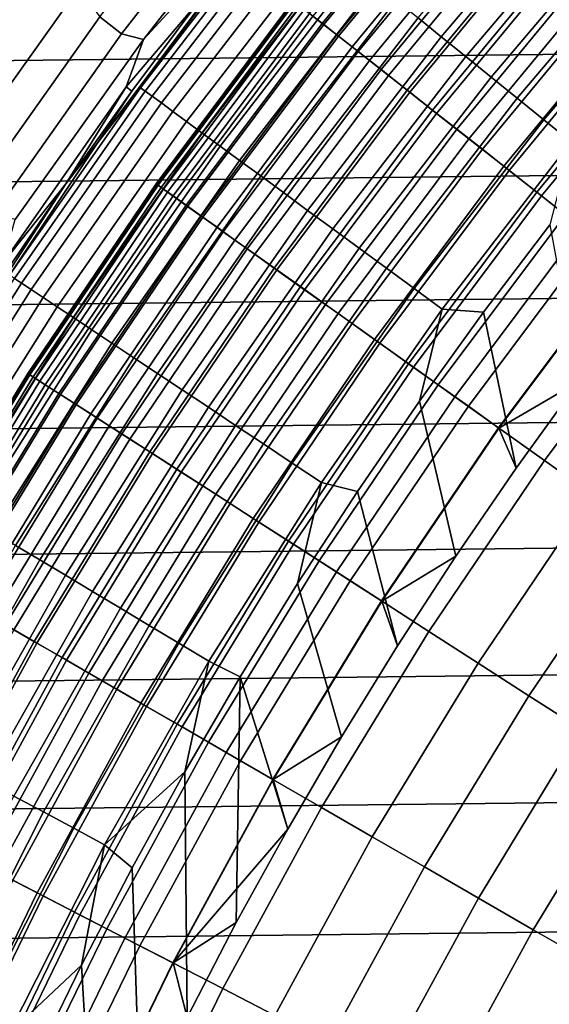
# Model space of a CAD drawing. Header units: metres. Extents: x -109 to 109, y -342 to 66.
# Tile 226 of 512: x -17.7 to -15.39, y 8.6 to 12.9. Entities that reach past the tile are written whole.
import ezdxf

# ---------------------------------------------------------------- set-up
doc = ezdxf.new("R2010")
doc.units = ezdxf.units.M
doc.layers.add('solid_K_24_62_16_000B91', color=7, linetype='CONTINUOUS')

msp = doc.modelspace()

# ---------------------------------------------------------------- linework, layer by layer
at = {"layer": 'solid_K_24_62_16_000B91'}
for points in [[(22.643448, 13.701851, 84.926178), (-22.950981, 13.182799, 84.926178), (-23.246618, 12.656891, 84.926178), (22.950975, 13.182808, 84.926178)], [(-17.411068, 13.692231, 37.599998), (-17.722563, 13.034983, 37.75), (-18.042839, 12.848287, 37.599998)], [(-17.411068, 13.692231, 37.599998), (-18.042839, 12.848287, 37.599998), (-17.732145, 13.27379, 34.900002), (-17.411108, 13.69218, 34.900002)], [(-17.257168, 12.836498, -27.483545), (-17.35154, 12.911355, -26.999956), (-16.754707, 13.676945, -26.999956), (-16.664051, 13.597609, -27.483545)], [(-16.436117, 12.925505, -63.845238), (-15.80248, 13.692926, -63.845238), (-15.74932, 13.646864, -64.122269), (-16.380825, 12.882024, -64.122269)], [(-16.374493, 12.877044, -32.196003), (-15.743232, 13.641588, -32.196003), (-15.788722, 13.681005, -32.350132), (-16.421806, 12.914252, -32.350132)], [(-16.380825, 12.882024, -64.122269), (-15.74932, 13.646864, -64.122269), (-15.681345, 13.587963, -64.393578), (-16.310125, 12.826424, -64.393578)], [(-16.317326, 12.832087, -32.047379), (-15.688269, 13.593962, -32.047379), (-15.743232, 13.641588, -32.196003), (-16.374493, 12.877044, -32.196003)], [(-15.962603, 12.905619, -30.687834), (-15.340142, 13.639638, -30.687834), (-15.24253, 13.552846, -30.768835), (-15.861029, 12.823498, -30.768835)], [(-16.567051, 13.572231, -27.97349), (-17.161621, 12.812159, -27.97349), (-17.257168, 12.836498, -27.483545), (-16.664051, 13.597609, -27.483545)], [(-16.250696, 12.779689, -31.905273), (-15.624208, 13.538453, -31.905273), (-15.688269, 13.593962, -32.047379), (-16.317326, 12.832087, -32.047379)], [(-16.310125, 12.826424, -64.393578), (-15.681345, 13.587963, -64.393578), (-15.598902, 13.516525, -64.657761), (-16.224377, 12.75899, -64.657761)], [(-16.667139, 13.350836, -28.468019), (-17.161621, 12.812159, -27.97349), (-16.567051, 13.572231, -27.97349)], [(-15.861029, 12.823498, -30.768835), (-15.24253, 13.552846, -30.768835), (-15.140109, 13.461778, -30.8384), (-15.754452, 12.737331, -30.8384)], [(-16.175062, 12.72021, -31.770662), (-15.55149, 13.475443, -31.770662), (-15.624208, 13.538453, -31.905273), (-16.250696, 12.779689, -31.905273)], [(-16.224377, 12.75899, -64.657761), (-15.598902, 13.516525, -64.657761), (-15.502412, 13.432917, -64.913483), (-16.124016, 12.680067, -64.913483)], [(-16.09094, 12.654056, -31.644464), (-15.470611, 13.40536, -31.644464), (-15.55149, 13.475443, -31.770662), (-16.175062, 12.72021, -31.770662)], [(-15.754452, 12.737331, -30.8384), (-15.140109, 13.461778, -30.8384), (-15.033626, 13.3671, -30.896017), (-15.643649, 12.647748, -30.896017)], [(-16.124016, 12.680067, -64.913483), (-15.502412, 13.432917, -64.913483), (-15.392366, 13.337562, -65.159439), (-16.00956, 12.590056, -65.159439)], [(-17.174181, 12.601232, -29.41346), (-16.753042, 13.174736, -29.262819), (-16.564657, 13.392374, -29.41346)], [(-17.174181, 12.601232, -29.41346), (-16.564657, 13.392374, -29.41346), (-16.545429, 13.376829, -29.565153), (-17.154245, 12.586605, -29.565153)], [(-17.154245, 12.586605, -29.565153), (-16.545429, 13.376829, -29.565153), (-16.516209, 13.353205, -29.714186), (-17.123951, 12.564376, -29.714186)], [(-15.998906, 12.581679, -31.527544), (-15.382125, 13.328687, -31.527544), (-15.470611, 13.40536, -31.644464), (-16.09094, 12.654056, -31.644464)], [(-17.161621, 12.812159, -27.97349), (-16.667139, 13.350836, -28.468019), (-16.915222, 12.983434, -28.956398), (-17.237789, 12.605433, -28.468019)], [(-17.123951, 12.564376, -29.714186), (-16.516209, 13.353205, -29.714186), (-16.477207, 13.321672, -29.859468), (-17.083515, 12.534707, -29.859468)], [(-16.00956, 12.590056, -65.159439), (-15.392366, 13.337562, -65.159439), (-15.269329, 13.230948, -65.394363), (-15.881588, 12.489419, -65.394363)], [(-15.89959, 12.503576, -31.420704), (-15.286637, 13.245947, -31.420704), (-15.382125, 13.328687, -31.527544), (-15.998906, 12.581679, -31.527544)], [(-15.643649, 12.647748, -30.896017), (-15.033626, 13.3671, -30.896017), (-14.923859, 13.2695, -30.941269), (-15.529427, 12.5554, -30.941269)], [(-17.083515, 12.534707, -29.859468), (-16.477207, 13.321672, -29.859468), (-16.428711, 13.282464, -29.999943), (-17.033234, 12.497814, -29.999943)], [(-17.033234, 12.497814, -29.999943), (-16.428711, 13.282464, -29.999943), (-16.371073, 13.235863, -30.134586), (-16.973475, 12.453966, -30.134586)], [(-15.793673, 12.420281, -31.324673), (-15.184802, 13.157706, -31.324673), (-15.286637, 13.245947, -31.420704), (-15.89959, 12.503576, -31.420704)], [(-15.529427, 12.5554, -30.941269), (-14.923859, 13.2695, -30.941269), (-14.811605, 13.169691, -30.973827), (-15.41262, 12.460962, -30.973827)], [(-16.973475, 12.453966, -30.134586), (-16.371073, 13.235863, -30.134586), (-16.304712, 13.182211, -30.262415), (-16.904671, 12.403483, -30.262415)], [(-15.881588, 12.489419, -65.394363), (-15.269329, 13.230948, -65.394363), (-15.133926, 13.113622, -65.617065), (-15.740756, 12.378668, -65.617065)], [(22.950975, 13.182808, 84.926178), (-23.246618, 12.656891, 84.926178), (-23.530222, 12.124351, 84.926178), (23.246613, 12.6569, 84.926178)], [(-17.740419, 13.016698, 34.440392), (-17.920671, 12.761251, 34.5), (-17.722563, 13.034983, 37.75), (-17.611908, 13.184109, 34.5)], [(-17.212774, 12.586291, -28.956398), (-16.915222, 12.983434, -28.956398), (-16.753042, 13.174736, -29.262819), (-17.360952, 12.362663, -29.262819)], [(-17.174181, 12.601232, -29.41346), (-17.360952, 12.362663, -29.262819), (-16.753042, 13.174736, -29.262819)], [(-16.904671, 12.403483, -30.262415), (-16.304712, 13.182211, -30.262415), (-16.230114, 13.121899, -30.382496), (-16.827328, 12.346734, -30.382496)], [(-15.681876, 12.332364, -31.240108), (-15.077317, 13.064569, -31.240108), (-15.184802, 13.157706, -31.324673), (-15.793673, 12.420281, -31.324673)], [(-15.41262, 12.460962, -30.973827), (-14.811605, 13.169691, -30.973827), (-14.697687, 13.0684, -30.993452), (-15.294078, 12.365123, -30.993452)], [(-16.827328, 12.346734, -30.382496), (-16.230114, 13.121899, -30.382496), (-16.14782, 13.055366, -30.493958), (-16.742006, 12.284131, -30.493958)], [(-15.740756, 12.378668, -65.617065), (-15.133926, 13.113622, -65.617065), (-14.986851, 12.98618, -65.826408), (-15.587784, 12.258368, -65.826408)], [(-17.44388, 13.037115, -26.524464), (-18.014168, 12.237038, -26.524464), (-18.264633, 12.182765, -26.058783), (-17.71026, 12.975485, -26.058783)], [(-17.91342, 12.119754, -26.999956), (-18.014168, 12.237038, -26.524464), (-17.44388, 13.037115, -26.524464), (-17.35154, 12.911355, -26.999956)], [(-16.742006, 12.284131, -30.493958), (-16.14782, 13.055366, -30.493958), (-16.058434, 12.983097, -30.595985), (-16.64933, 12.216132, -30.595985)], [(-15.564969, 12.240427, -31.167591), (-14.964916, 12.967174, -31.167591), (-15.077317, 13.064569, -31.240108), (-15.681876, 12.332364, -31.240108)], [(-17.237789, 12.605433, -28.468019), (-16.915222, 12.983434, -28.956398), (-17.212774, 12.586291, -28.956398)], [(-17.106096, 12.181194, -33), (-16.507116, 12.981338, -33), (-16.507114, 12.981339, -63), (-17.106094, 12.181195, -63)], [(-17.100531, 12.177233, -32.834843), (-16.501745, 12.977116, -32.834843), (-16.507116, 12.981338, -33), (-17.106096, 12.181194, -33)], [(-16.49942, 12.975288, -63.279659), (-17.098122, 12.175517, -63.279659), (-17.106094, 12.181195, -63), (-16.507114, 12.981339, -63)], [(-16.64933, 12.216132, -30.595985), (-16.058434, 12.983097, -30.595985), (-15.962603, 12.905619, -30.687834), (-16.549974, 12.143231, -30.687834)], [(-15.587784, 12.258368, -65.826408), (-14.986851, 12.98618, -65.826408), (-14.828854, 12.849275, -66.021317), (-15.42345, 12.129135, -66.021317)], [(-17.083853, 12.165357, -32.670647), (-16.485653, 12.96446, -32.670647), (-16.501745, 12.977116, -32.834843), (-17.100531, 12.177233, -32.834843)], [(-17.098122, 12.175517, -63.279659), (-16.49942, 12.975288, -63.279659), (-16.475716, 12.956646, -63.563889), (-17.073557, 12.158025, -63.563889)], [(-17.056177, 12.145649, -32.508709), (-16.458944, 12.943458, -32.508709), (-16.485653, 12.96446, -32.670647), (-17.083853, 12.165357, -32.670647)], [(-17.073557, 12.158025, -63.563889), (-16.475716, 12.956646, -63.563889), (-16.436117, 12.925505, -63.845238), (-17.03252, 12.128802, -63.845238)], [(-17.017693, 12.118243, -32.350132), (-16.421806, 12.914252, -32.350132), (-16.458944, 12.943458, -32.508709), (-17.056177, 12.145649, -32.508709)], [(-15.443749, 12.145099, -31.107615), (-14.84837, 12.866186, -31.107615), (-14.964916, 12.967174, -31.167591), (-15.564969, 12.240427, -31.167591)], [(-17.815552, 12.04955, -27.483545), (-17.91342, 12.119754, -26.999956), (-17.35154, 12.911355, -26.999956), (-17.257168, 12.836498, -27.483545)], [(-17.03252, 12.128802, -63.845238), (-16.436117, 12.925505, -63.845238), (-16.380825, 12.882024, -64.122269), (-16.975224, 12.088001, -64.122269)], [(-16.96866, 12.083328, -32.196003), (-16.374493, 12.877044, -32.196003), (-16.421806, 12.914252, -32.350132), (-17.017693, 12.118243, -32.350132)], [(-16.549974, 12.143231, -30.687834), (-15.962603, 12.905619, -30.687834), (-15.861029, 12.823498, -30.768835), (-16.444662, 12.065961, -30.768835)], [(-16.975224, 12.088001, -64.122269), (-16.380825, 12.882024, -64.122269), (-16.310125, 12.826424, -64.393578), (-16.901957, 12.035829, -64.393578)], [(-16.909418, 12.041142, -32.047379), (-16.317326, 12.832087, -32.047379), (-16.374493, 12.877044, -32.196003), (-16.96866, 12.083328, -32.196003)], [(-15.319048, 12.047032, -31.060593), (-14.728476, 12.762297, -31.060593), (-14.84837, 12.866186, -31.107615), (-15.443749, 12.145099, -31.107615)], [(-17.161621, 12.812159, -27.97349), (-17.721348, 12.026074, -27.97349), (-17.815552, 12.04955, -27.483545), (-17.257168, 12.836498, -27.483545)], [(-17.775129, 11.83567, -28.468019), (-17.721348, 12.026074, -27.97349), (-17.161621, 12.812159, -27.97349), (-17.237789, 12.605433, -28.468019)], [(-16.840372, 11.991975, -31.905273), (-16.250696, 12.779689, -31.905273), (-16.317326, 12.832087, -32.047379), (-16.909418, 12.041142, -32.047379)], [(-16.901957, 12.035829, -64.393578), (-16.310125, 12.826424, -64.393578), (-16.224377, 12.75899, -64.657761), (-16.813097, 11.972552, -64.657761)], [(-16.444662, 12.065961, -30.768835), (-15.861029, 12.823498, -30.768835), (-15.754452, 12.737331, -30.8384), (-16.334164, 11.984884, -30.8384)], [(-15.42345, 12.129135, -66.021317), (-14.828854, 12.849275, -66.021317), (-14.66074, 12.703604, -66.200798), (-15.248596, 11.991629, -66.200798)], [(-16.761993, 11.936162, -31.770662), (-16.175062, 12.72021, -31.770662), (-16.250696, 12.779689, -31.905273), (-16.840372, 11.991975, -31.905273)], [(-16.813097, 11.972552, -64.657761), (-16.224377, 12.75899, -64.657761), (-16.124016, 12.680067, -64.913483), (-16.709095, 11.898493, -64.913483)], [(-16.334164, 11.984884, -30.8384), (-15.754452, 12.737331, -30.8384), (-15.643649, 12.647748, -30.896017), (-16.219284, 11.900593, -30.896017)], [(-16.67482, 11.874084, -31.644464), (-16.09094, 12.654056, -31.644464), (-16.175062, 12.72021, -31.770662), (-16.761993, 11.936162, -31.770662)], [(-16.709095, 11.898493, -64.913483), (-16.124016, 12.680067, -64.913483), (-16.00956, 12.590056, -65.159439), (-16.590485, 11.814031, -65.159439)], [(23.246613, 12.6569, 84.926178), (-23.530222, 12.124351, 84.926178), (-23.801601, 11.585552, 84.926178), (23.530216, 12.12436, 84.926178)], [(-16.579445, 11.80617, -31.527544), (-15.998906, 12.581679, -31.527544), (-16.09094, 12.654056, -31.644464), (-16.67482, 11.874084, -31.644464)], [(-16.219284, 11.900593, -30.896017), (-15.643649, 12.647748, -30.896017), (-15.529427, 12.5554, -30.941269), (-16.100859, 11.813702, -30.941269)], [(-17.237789, 12.605433, -28.468019), (-17.501003, 12.182331, -28.956398), (-17.775129, 11.83567, -28.468019)], [(-17.745953, 11.782389, -29.41346), (-17.360952, 12.362663, -29.262819), (-17.174181, 12.601232, -29.41346)], [(-17.745953, 11.782389, -29.41346), (-17.174181, 12.601232, -29.41346), (-17.154245, 12.586605, -29.565153), (-17.725355, 11.768712, -29.565153)], [(-17.237789, 12.605433, -28.468019), (-17.212774, 12.586291, -28.956398), (-17.501003, 12.182331, -28.956398)], [(-17.725355, 11.768712, -29.565153), (-17.154245, 12.586605, -29.565153), (-17.123951, 12.564376, -29.714186), (-17.69405, 11.747928, -29.714186)], [(-17.69405, 11.747928, -29.714186), (-17.123951, 12.564376, -29.714186), (-17.083515, 12.534707, -29.859468), (-17.652267, 11.720186, -29.859468)], [(-17.501003, 12.182331, -28.956398), (-17.212774, 12.586291, -28.956398), (-17.360952, 12.362663, -29.262819)], [(-16.590485, 11.814031, -65.159439), (-16.00956, 12.590056, -65.159439), (-15.881588, 12.489419, -65.394363), (-16.45787, 11.719596, -65.394363)], [(-16.476526, 11.732881, -31.420704), (-15.89959, 12.503576, -31.420704), (-15.998906, 12.581679, -31.527544), (-16.579445, 11.80617, -31.527544)], [(-16.100859, 11.813702, -30.941269), (-15.529427, 12.5554, -30.941269), (-15.41262, 12.460962, -30.973827), (-15.979753, 11.724842, -30.973827)], [(-17.652267, 11.720186, -29.859468), (-17.083515, 12.534707, -29.859468), (-17.033234, 12.497814, -29.999943), (-17.600313, 11.685691, -29.999943)], [(-17.600313, 11.685691, -29.999943), (-17.033234, 12.497814, -29.999943), (-16.973475, 12.453966, -30.134586), (-17.538565, 11.644693, -30.134586)], [(-16.366764, 11.65472, -31.324673), (-15.793673, 12.420281, -31.324673), (-15.89959, 12.503576, -31.420704), (-16.476526, 11.732881, -31.420704)], [(-16.45787, 11.719596, -65.394363), (-15.881588, 12.489419, -65.394363), (-15.740756, 12.378668, -65.617065), (-16.311928, 11.615671, -65.617065)], [(-17.538565, 11.644693, -30.134586), (-16.973475, 12.453966, -30.134586), (-16.904671, 12.403483, -30.262415), (-17.46747, 11.59749, -30.262415)], [(-15.979753, 11.724842, -30.973827), (-15.41262, 12.460962, -30.973827), (-15.294078, 12.365123, -30.993452), (-15.85685, 11.634665, -30.993452)], [(-17.46747, 11.59749, -30.262415), (-16.904671, 12.403483, -30.262415), (-16.827328, 12.346734, -30.382496), (-17.387552, 11.544429, -30.382496)], [(-16.250912, 11.572222, -31.240108), (-15.681876, 12.332364, -31.240108), (-15.793673, 12.420281, -31.324673), (-16.366764, 11.65472, -31.324673)], [(-16.311928, 11.615671, -65.617065), (-15.740756, 12.378668, -65.617065), (-15.587784, 12.258368, -65.826408), (-16.153404, 11.502788, -65.826408)], [(-17.745953, 11.782389, -29.41346), (-17.929531, 11.522587, -29.262819), (-17.501003, 12.182331, -28.956398), (-17.360952, 12.362663, -29.262819)], [(-17.387552, 11.544429, -30.382496), (-16.827328, 12.346734, -30.382496), (-16.742006, 12.284131, -30.493958), (-17.299391, 11.485894, -30.493958)], [(-15.85685, 11.634665, -30.993452), (-15.294078, 12.365123, -30.993452), (-15.38642, 12.002191, -31), (-15.676219, 11.621132, -31)], [(-16.129763, 11.485951, -31.167591), (-15.564969, 12.240427, -31.167591), (-15.681876, 12.332364, -31.240108), (-16.250912, 11.572222, -31.240108)], [(-17.299391, 11.485894, -30.493958), (-16.742006, 12.284131, -30.493958), (-16.64933, 12.216132, -30.595985), (-17.203629, 11.422313, -30.595985)], [(-16.153404, 11.502788, -65.826408), (-15.587784, 12.258368, -65.826408), (-15.42345, 12.129135, -66.021317), (-15.983109, 11.38152, -66.021317)], [(-17.203629, 11.422313, -30.595985), (-16.64933, 12.216132, -30.595985), (-16.549974, 12.143231, -30.687834), (-17.100964, 11.35415, -30.687834)], [(-16.004145, 11.3965, -31.107615), (-15.443749, 12.145099, -31.107615), (-15.564969, 12.240427, -31.167591), (-16.129763, 11.485951, -31.167591)], [(-17.779755, 11.771773, -28.956398), (-17.501003, 12.182331, -28.956398), (-17.929531, 11.522587, -29.262819)], [(-17.775129, 11.83567, -28.468019), (-17.501003, 12.182331, -28.956398), (-17.779755, 11.771773, -28.956398)], [(-17.666325, 11.353456, -33), (-17.106096, 12.181194, -33), (-17.106094, 12.181195, -63), (-17.666325, 11.353457, -63)], [(-17.098122, 12.175517, -63.279659), (-17.658091, 11.348166, -63.279659), (-17.666325, 11.353457, -63), (-17.106094, 12.181195, -63)], [(-17.660578, 11.349764, -32.834843), (-17.100531, 12.177233, -32.834843), (-17.106096, 12.181194, -33), (-17.666325, 11.353456, -33)], [(-17.643354, 11.338696, -32.670647), (-17.083853, 12.165357, -32.670647), (-17.100531, 12.177233, -32.834843), (-17.660578, 11.349764, -32.834843)], [(-17.658091, 11.348166, -63.279659), (-17.098122, 12.175517, -63.279659), (-17.073557, 12.158025, -63.563889), (-17.632719, 11.331861, -63.563889)], [(-17.614771, 11.320327, -32.508709), (-17.056177, 12.145649, -32.508709), (-17.083853, 12.165357, -32.670647), (-17.643354, 11.338696, -32.670647)], [(23.530216, 12.12436, 84.926178), (-23.801601, 11.585552, 84.926178), (-24.060682, 11.040631, 84.926178), (23.801596, 11.585562, 84.926178)], [(-17.632719, 11.331861, -63.563889), (-17.073557, 12.158025, -63.563889), (-17.03252, 12.128802, -63.845238), (-17.59034, 11.304625, -63.845238)], [(-17.575026, 11.294784, -32.350132), (-17.017693, 12.118243, -32.350132), (-17.056177, 12.145649, -32.508709), (-17.614771, 11.320327, -32.508709)], [(-17.59034, 11.304625, -63.845238), (-17.03252, 12.128802, -63.845238), (-16.975224, 12.088001, -64.122269), (-17.531166, 11.266596, -64.122269)], [(-17.100964, 11.35415, -30.687834), (-16.549974, 12.143231, -30.687834), (-16.444662, 12.065961, -30.768835), (-16.992147, 11.2819, -30.768835)], [(-15.874917, 11.304478, -31.060593), (-15.319048, 12.047032, -31.060593), (-15.443749, 12.145099, -31.107615), (-16.004145, 11.3965, -31.107615)], [(-15.983109, 11.38152, -66.021317), (-15.42345, 12.129135, -66.021317), (-15.248596, 11.991629, -66.200798), (-15.801909, 11.252489, -66.200798)], [(-17.524389, 11.26224, -32.196003), (-16.96866, 12.083328, -32.196003), (-17.017693, 12.118243, -32.350132), (-17.575026, 11.294784, -32.350132)], [(-17.531166, 11.266596, -64.122269), (-16.975224, 12.088001, -64.122269), (-16.901957, 12.035829, -64.393578), (-17.4555, 11.217969, -64.393578)], [(-17.463207, 11.222921, -32.047379), (-16.909418, 12.041142, -32.047379), (-16.96866, 12.083328, -32.196003), (-17.524389, 11.26224, -32.196003)], [(-17.391899, 11.177094, -31.905273), (-16.840372, 11.991975, -31.905273), (-16.909418, 12.041142, -32.047379), (-17.463207, 11.222921, -32.047379)], [(-17.4555, 11.217969, -64.393578), (-16.901957, 12.035829, -64.393578), (-16.813097, 11.972552, -64.657761), (-17.363729, 11.158992, -64.657761)], [(-16.992147, 11.2819, -30.768835), (-16.444662, 12.065961, -30.768835), (-16.334164, 11.984884, -30.8384), (-16.87797, 11.206093, -30.8384)], [(-15.742967, 11.210516, -31.026844), (-15.191717, 11.946898, -31.026844), (-15.319048, 12.047032, -31.060593), (-15.874917, 11.304478, -31.060593)], [(-17.310953, 11.125074, -31.770662), (-16.761993, 11.936162, -31.770662), (-16.840372, 11.991975, -31.905273), (-17.391899, 11.177094, -31.905273)], [(-15.260933, 11.3183, -31), (-15.53412, 10.940341, -31), (-15.676219, 11.621132, -31), (-15.38642, 12.002191, -31)], [(-17.363729, 11.158992, -64.657761), (-16.813097, 11.972552, -64.657761), (-16.709095, 11.898493, -64.913483), (-17.256323, 11.089965, -64.913483)], [(-16.87797, 11.206093, -30.8384), (-16.334164, 11.984884, -30.8384), (-16.219284, 11.900593, -30.896017), (-16.759264, 11.127278, -30.896017)], [(-15.801909, 11.252489, -66.200798), (-15.248596, 11.991629, -66.200798), (-15.064114, 11.84655, -66.36393), (-15.610733, 11.116353, -66.36393)], [(-17.220924, 11.067216, -31.644464), (-16.67482, 11.874084, -31.644464), (-16.761993, 11.936162, -31.770662), (-17.310953, 11.125074, -31.770662)], [(-15.191717, 11.946898, -31.026844), (-15.742967, 11.210516, -31.026844), (-15.609196, 11.115257, -31.006601), (-15.062631, 11.845384, -31.006601)], [(-17.256323, 11.089965, -64.913483), (-16.709095, 11.898493, -64.913483), (-16.590485, 11.814031, -65.159439), (-17.133827, 11.011242, -65.159439)], [(-17.122427, 11.003916, -31.527544), (-16.579445, 11.80617, -31.527544), (-16.67482, 11.874084, -31.644464), (-17.220924, 11.067216, -31.644464)], [(-16.759264, 11.127278, -30.896017), (-16.219284, 11.900593, -30.896017), (-16.100859, 11.813702, -30.941269), (-16.636896, 11.046033, -30.941269)], [(-15.610733, 11.116353, -66.36393), (-15.064114, 11.84655, -66.36393), (-14.870945, 11.69464, -66.509895), (-15.410555, 10.973806, -66.509895)], [(-15.062631, 11.845384, -31.006601), (-15.609196, 11.115257, -31.006601), (-15.260933, 11.3183, -31), (-14.978582, 11.689397, -31)], [(-17.133827, 11.011242, -65.159439), (-16.590485, 11.814031, -65.159439), (-16.45787, 11.719596, -65.394363), (-16.99687, 10.923224, -65.394363)], [(-17.016136, 10.935607, -31.420704), (-16.476526, 11.732881, -31.420704), (-16.579445, 11.80617, -31.527544), (-17.122427, 11.003916, -31.527544)], [(-16.636896, 11.046033, -30.941269), (-16.100859, 11.813702, -30.941269), (-15.979753, 11.724842, -30.973827), (-16.511759, 10.962948, -30.973827)], [(-18.257498, 10.92495, -29.565153), (-17.725355, 11.768712, -29.565153), (-17.69405, 11.747928, -29.714186), (-18.225254, 10.905655, -29.714186)], [(-18.225254, 10.905655, -29.714186), (-17.69405, 11.747928, -29.714186), (-17.652267, 11.720186, -29.859468), (-18.182219, 10.879903, -29.859468)], [(-18.182219, 10.879903, -29.859468), (-17.652267, 11.720186, -29.859468), (-17.600313, 11.685691, -29.999943), (-18.128702, 10.847881, -29.999943)], [(-16.902781, 10.862757, -31.324673), (-16.366764, 11.65472, -31.324673), (-16.476526, 11.732881, -31.420704), (-17.016136, 10.935607, -31.420704)], [(-16.99687, 10.923224, -65.394363), (-16.45787, 11.719596, -65.394363), (-16.311928, 11.615671, -65.617065), (-16.846148, 10.826362, -65.617065)], [(-16.511759, 10.962948, -30.973827), (-15.979753, 11.724842, -30.973827), (-15.85685, 11.634665, -30.993452), (-16.384764, 10.878631, -30.993452)], [(-15.410555, 10.973806, -66.509895), (-14.870945, 11.69464, -66.509895), (-14.670076, 11.536675, -66.637932), (-15.202397, 10.825579, -66.637932)], [(-18.128702, 10.847881, -29.999943), (-17.600313, 11.685691, -29.999943), (-17.538565, 11.644693, -30.134586), (-18.0651, 10.809822, -30.134586)], [(-16.783134, 10.785865, -31.240108), (-16.250912, 11.572222, -31.240108), (-16.366764, 11.65472, -31.324673), (-16.902781, 10.862757, -31.324673)], [(-18.0651, 10.809822, -30.134586), (-17.538565, 11.644693, -30.134586), (-17.46747, 11.59749, -30.262415), (-17.991873, 10.766004, -30.262415)], [(-16.846148, 10.826362, -65.617065), (-16.311928, 11.615671, -65.617065), (-16.153404, 11.502788, -65.826408), (-16.682432, 10.721148, -65.826408)], [(-16.384764, 10.878631, -30.993452), (-15.85685, 11.634665, -30.993452), (-15.956641, 11.232993, -31), (-16.227388, 10.83819, -31)], [(-15.85685, 11.634665, -30.993452), (-15.676219, 11.621132, -31), (-15.956641, 11.232993, -31)], [(-15.53412, 10.940341, -31), (-15.797908, 10.555856, -31), (-15.956641, 11.232993, -31), (-15.676219, 11.621132, -31)], [(23.801596, 11.585562, 84.926178), (-24.060682, 11.040631, 84.926178), (-24.307245, 10.490058, 84.926178), (24.060677, 11.040641, 84.926178)], [(-17.991873, 10.766004, -30.262415), (-17.46747, 11.59749, -30.262415), (-17.387552, 11.544429, -30.382496), (-17.909555, 10.716746, -30.382496)], [(-16.658016, 10.705457, -31.167591), (-16.129763, 11.485951, -31.167591), (-16.250912, 11.572222, -31.240108), (-16.783134, 10.785865, -31.240108)], [(-17.909555, 10.716746, -30.382496), (-17.387552, 11.544429, -30.382496), (-17.299391, 11.485894, -30.493958), (-17.818747, 10.662408, -30.493958)], [(-17.818747, 10.662408, -30.493958), (-17.299391, 11.485894, -30.493958), (-17.203629, 11.422313, -30.595985), (-17.72011, 10.603386, -30.595985)], [(-16.682432, 10.721148, -65.826408), (-16.153404, 11.502788, -65.826408), (-15.983109, 11.38152, -66.021317), (-16.506559, 10.608122, -66.021317)], [(-16.528284, 10.622083, -31.107615), (-16.004145, 11.3965, -31.107615), (-16.129763, 11.485951, -31.167591), (-16.658016, 10.705457, -31.167591)], [(-17.72011, 10.603386, -30.595985), (-17.203629, 11.422313, -30.595985), (-17.100964, 11.35415, -30.687834), (-17.614363, 10.54011, -30.687834)], [(-16.394825, 10.536314, -31.060593), (-15.874917, 11.304478, -31.060593), (-16.004145, 11.3965, -31.107615), (-16.528284, 10.622083, -31.107615)], [(-18.186535, 10.499999, -33), (-17.666325, 11.353456, -33), (-17.666325, 11.353457, -63), (-18.186533, 10.5, -63)], [(-18.180618, 10.496585, -32.834843), (-17.660578, 11.349764, -32.834843), (-17.666325, 11.353456, -33), (-18.186535, 10.499999, -33)], [(-17.658091, 11.348166, -63.279659), (-18.178057, 10.495106, -63.279659), (-18.186533, 10.5, -63), (-17.666325, 11.353457, -63)], [(-18.162888, 10.486348, -32.670647), (-17.643354, 11.338696, -32.670647), (-17.660578, 11.349764, -32.834843), (-18.180618, 10.496585, -32.834843)], [(-18.178057, 10.495106, -63.279659), (-17.658091, 11.348166, -63.279659), (-17.632719, 11.331861, -63.563889), (-18.151939, 10.480027, -63.563889)], [(-17.614363, 10.54011, -30.687834), (-17.100964, 11.35415, -30.687834), (-16.992147, 11.2819, -30.768835), (-17.502279, 10.473041, -30.768835)], [(-16.506559, 10.608122, -66.021317), (-15.983109, 11.38152, -66.021317), (-15.801909, 11.252489, -66.200798), (-16.319426, 10.487859, -66.200798)], [(-18.133463, 10.469359, -32.508709), (-17.614771, 11.320327, -32.508709), (-17.643354, 11.338696, -32.670647), (-18.162888, 10.486348, -32.670647)], [(-18.151939, 10.480027, -63.563889), (-17.632719, 11.331861, -63.563889), (-17.59034, 11.304625, -63.845238), (-18.108311, 10.454839, -63.845238)], [(-18.092546, 10.445737, -32.350132), (-17.575026, 11.294784, -32.350132), (-17.614771, 11.320327, -32.508709), (-18.133463, 10.469359, -32.508709)], [(-18.108311, 10.454839, -63.845238), (-17.59034, 11.304625, -63.845238), (-17.531166, 11.266596, -64.122269), (-18.047396, 10.419668, -64.122269)], [(-16.258553, 10.448738, -31.026844), (-15.742967, 11.210516, -31.026844), (-15.874917, 11.304478, -31.060593), (-16.394825, 10.536314, -31.060593)], [(-15.609196, 11.115257, -31.006601), (-15.53412, 10.940341, -31), (-15.260933, 11.3183, -31)], [(-18.040419, 10.415641, -32.196003), (-17.524389, 11.26224, -32.196003), (-17.575026, 11.294784, -32.350132), (-18.092546, 10.445737, -32.350132)], [(-18.047396, 10.419668, -64.122269), (-17.531166, 11.266596, -64.122269), (-17.4555, 11.217969, -64.393578), (-17.969501, 10.374697, -64.393578)], [(-17.977434, 10.379277, -32.047379), (-17.463207, 11.222921, -32.047379), (-17.524389, 11.26224, -32.196003), (-18.040419, 10.415641, -32.196003)], [(-17.502279, 10.473041, -30.768835), (-16.992147, 11.2819, -30.768835), (-16.87797, 11.206093, -30.8384), (-17.384674, 10.402667, -30.8384)], [(-17.904028, 10.336895, -31.905273), (-17.391899, 11.177094, -31.905273), (-17.463207, 11.222921, -32.047379), (-17.977434, 10.379277, -32.047379)], [(-16.319426, 10.487859, -66.200798), (-15.801909, 11.252489, -66.200798), (-15.610733, 11.116353, -66.36393), (-16.121988, 10.360973, -66.36393)], [(-15.797908, 10.555856, -31), (-16.052231, 10.164933, -31), (-16.227388, 10.83819, -31), (-15.956641, 11.232993, -31)], [(-17.969501, 10.374697, -64.393578), (-17.4555, 11.217969, -64.393578), (-17.363729, 11.158992, -64.657761), (-17.875029, 10.320153, -64.657761)], [(-17.820698, 10.288785, -31.770662), (-17.310953, 11.125074, -31.770662), (-17.391899, 11.177094, -31.905273), (-17.904028, 10.336895, -31.905273)], [(-17.384674, 10.402667, -30.8384), (-16.87797, 11.206093, -30.8384), (-16.759264, 11.127278, -30.896017), (-17.262405, 10.329504, -30.896017)], [(-15.742967, 11.210516, -31.026844), (-16.258553, 10.448738, -31.026844), (-16.120401, 10.359953, -31.006601), (-15.609196, 11.115257, -31.006601)], [(-17.875029, 10.320153, -64.657761), (-17.363729, 11.158992, -64.657761), (-17.256323, 11.089965, -64.913483), (-17.76446, 10.256315, -64.913483)], [(-17.728018, 10.235276, -31.644464), (-17.220924, 11.067216, -31.644464), (-17.310953, 11.125074, -31.770662), (-17.820698, 10.288785, -31.770662)], [(-17.76446, 10.256315, -64.913483), (-17.256323, 11.089965, -64.913483), (-17.133827, 11.011242, -65.159439), (-17.638357, 10.18351, -65.159439)], [(-17.262405, 10.329504, -30.896017), (-16.759264, 11.127278, -30.896017), (-16.636896, 11.046033, -30.941269), (-17.136364, 10.254084, -30.941269)], [(-16.121988, 10.360973, -66.36393), (-15.610733, 11.116353, -66.36393), (-15.410555, 10.973806, -66.509895), (-15.915255, 10.228113, -66.509895)], [(-15.609196, 11.115257, -31.006601), (-16.120401, 10.359953, -31.006601), (-15.797908, 10.555856, -31), (-15.53412, 10.940341, -31)], [(-17.626619, 10.176734, -31.527544), (-17.122427, 11.003916, -31.527544), (-17.220924, 11.067216, -31.644464), (-17.728018, 10.235276, -31.644464)], [(24.060677, 11.040641, 84.926178), (-24.307245, 10.490058, 84.926178), (-24.541252, 9.933911, 84.926178), (24.30724, 10.490067, 84.926178)], [(-17.638357, 10.18351, -65.159439), (-17.133827, 11.011242, -65.159439), (-16.99687, 10.923224, -65.394363), (-17.497366, 10.102109, -65.394363)], [(-17.5172, 10.11356, -31.420704), (-17.016136, 10.935607, -31.420704), (-17.122427, 11.003916, -31.527544), (-17.626619, 10.176734, -31.527544)], [(-17.136364, 10.254084, -30.941269), (-16.636896, 11.046033, -30.941269), (-16.511759, 10.962948, -30.973827), (-17.007469, 10.176955, -30.973827)], [(-17.007469, 10.176955, -30.973827), (-16.511759, 10.962948, -30.973827), (-16.384764, 10.878631, -30.993452), (-16.876661, 10.098682, -30.993452)], [(-15.915255, 10.228113, -66.509895), (-15.410555, 10.973806, -66.509895), (-15.202397, 10.825579, -66.637932), (-15.70028, 10.089957, -66.637932)], [(-17.400505, 10.046186, -31.324673), (-16.902781, 10.862757, -31.324673), (-17.016136, 10.935607, -31.420704), (-17.5172, 10.11356, -31.420704)], [(-17.497366, 10.102109, -65.394363), (-16.99687, 10.923224, -65.394363), (-16.846148, 10.826362, -65.617065), (-17.342207, 10.012527, -65.617065)], [(-16.876661, 10.098682, -30.993452), (-16.384764, 10.878631, -30.993452), (-16.488434, 10.436767, -31), (-16.739489, 10.02916, -31)], [(-16.384764, 10.878631, -30.993452), (-16.227388, 10.83819, -31), (-16.488434, 10.436767, -31)], [(-17.277336, 9.975075, -31.240108), (-16.783134, 10.785865, -31.240108), (-16.902781, 10.862757, -31.324673), (-17.400505, 10.046186, -31.324673)], [(-16.052231, 10.164933, -31), (-16.296831, 9.767971, -31), (-16.488434, 10.436767, -31), (-16.227388, 10.83819, -31)], [(-17.342207, 10.012527, -65.617065), (-16.846148, 10.826362, -65.617065), (-16.682432, 10.721148, -65.826408), (-17.17367, 9.915223, -65.826408)], [(-15.70028, 10.089957, -66.637932), (-15.202397, 10.825579, -66.637932), (-14.987324, 10.672424, -66.747398), (-15.478163, 9.947211, -66.747398)], [(-17.148535, 9.900711, -31.167591), (-16.658016, 10.705457, -31.167591), (-16.783134, 10.785865, -31.240108), (-17.277336, 9.975075, -31.240108)], [(-17.17367, 9.915223, -65.826408), (-16.682432, 10.721148, -65.826408), (-16.506559, 10.608122, -66.021317), (-16.992619, 9.810693, -66.021317)], [(-17.014982, 9.823605, -31.107615), (-16.528284, 10.622083, -31.107615), (-16.658016, 10.705457, -31.167591), (-17.148535, 9.900711, -31.167591)], [(-15.478163, 9.947211, -66.747398), (-14.987324, 10.672424, -66.747398), (-14.766431, 10.515128, -66.83773), (-15.250035, 9.800603, -66.83773)], [(-16.877594, 9.744283, -31.060593), (-16.394825, 10.536314, -31.060593), (-16.528284, 10.622083, -31.107615), (-17.014982, 9.823605, -31.107615)], [(-18.197638, 9.76115, -30.595985), (-17.72011, 10.603386, -30.595985), (-17.614363, 10.54011, -30.687834), (-18.089043, 9.7029, -30.687834)], [(-16.992619, 9.810693, -66.021317), (-16.506559, 10.608122, -66.021317), (-16.319426, 10.487859, -66.200798), (-16.799974, 9.69947, -66.200798)], [(-18.089043, 9.7029, -30.687834), (-17.614363, 10.54011, -30.687834), (-17.502279, 10.473041, -30.768835), (-17.973936, 9.641158, -30.768835)], [(-16.737309, 9.66329, -31.026844), (-16.258553, 10.448738, -31.026844), (-16.394825, 10.536314, -31.060593), (-16.877594, 9.744283, -31.060593)], [(-16.120401, 10.359953, -31.006601), (-16.052231, 10.164933, -31), (-15.797908, 10.555856, -31)], [(24.30724, 10.490067, 84.926178), (-24.541252, 9.933911, 84.926178), (-24.762497, 9.372688, 84.926178), (24.541248, 9.933921, 84.926178)], [(-16.799974, 9.69947, -66.200798), (-16.319426, 10.487859, -66.200798), (-16.121988, 10.360973, -66.36393), (-16.596724, 9.582123, -66.36393)], [(-17.973936, 9.641158, -30.768835), (-17.502279, 10.473041, -30.768835), (-17.384674, 10.402667, -30.8384), (-17.853163, 9.576375, -30.8384)], [(-16.258553, 10.448738, -31.026844), (-16.737309, 9.66329, -31.026844), (-16.595089, 9.581179, -31.006601), (-16.120401, 10.359953, -31.006601)], [(-17.853163, 9.576375, -30.8384), (-17.384674, 10.402667, -30.8384), (-17.262405, 10.329504, -30.896017), (-17.727598, 9.509023, -30.896017)], [(-16.296831, 9.767971, -31), (-16.531664, 9.365045, -31), (-16.739489, 10.02916, -31), (-16.488434, 10.436767, -31)], [(-16.596724, 9.582123, -66.36393), (-16.121988, 10.360973, -66.36393), (-15.915255, 10.228113, -66.509895), (-16.383902, 9.459249, -66.509895)], [(-16.120401, 10.359953, -31.006601), (-16.595089, 9.581179, -31.006601), (-16.296831, 9.767971, -31), (-16.052231, 10.164933, -31)], [(-17.727598, 9.509023, -30.896017), (-17.262405, 10.329504, -30.896017), (-17.136364, 10.254084, -30.941269), (-17.598162, 9.439592, -30.941269)], [(-18.232353, 9.399431, -64.913483), (-17.76446, 10.256315, -64.913483), (-17.638357, 10.18351, -65.159439), (-18.10293, 9.332708, -65.159439)], [(-18.090883, 9.326499, -31.527544), (-17.626619, 10.176734, -31.527544), (-17.728018, 10.235276, -31.644464), (-18.194952, 9.38015, -31.644464)], [(-17.598162, 9.439592, -30.941269), (-17.136364, 10.254084, -30.941269), (-17.007469, 10.176955, -30.973827), (-17.465794, 9.368591, -30.973827)], [(-16.383902, 9.459249, -66.509895), (-15.915255, 10.228113, -66.509895), (-15.70028, 10.089957, -66.637932), (-16.162596, 9.331479, -66.637932)], [(-18.10293, 9.332708, -65.159439), (-17.638357, 10.18351, -65.159439), (-17.497366, 10.102109, -65.394363), (-17.958225, 9.258108, -65.394363)], [(-17.978582, 9.268603, -31.420704), (-17.5172, 10.11356, -31.420704), (-17.626619, 10.176734, -31.527544), (-18.090883, 9.326499, -31.527544)], [(-17.465794, 9.368591, -30.973827), (-17.007469, 10.176955, -30.973827), (-16.876661, 10.098682, -30.993452), (-17.331461, 9.296535, -30.993452)], [(-17.858814, 9.206859, -31.324673), (-17.400505, 10.046186, -31.324673), (-17.5172, 10.11356, -31.420704), (-17.978582, 9.268603, -31.420704)], [(-17.958225, 9.258108, -65.394363), (-17.497366, 10.102109, -65.394363), (-17.342207, 10.012527, -65.617065), (-17.798979, 9.176011, -65.617065)], [(-17.331461, 9.296535, -30.993452), (-16.876661, 10.098682, -30.993452), (-16.980524, 9.615424, -31)], [(-16.876661, 10.098682, -30.993452), (-16.739489, 10.02916, -31), (-16.980524, 9.615424, -31)], [(-16.162596, 9.331479, -66.637932), (-15.70028, 10.089957, -66.637932), (-15.478163, 9.947211, -66.747398), (-15.933938, 9.199464, -66.747398)], [(-17.732399, 9.141687, -31.240108), (-17.277336, 9.975075, -31.240108), (-17.400505, 10.046186, -31.324673), (-17.858814, 9.206859, -31.324673)], [(-16.756496, 8.956548, -31), (-16.971266, 8.542606, -31), (-16.980524, 9.615424, -31), (-16.739489, 10.02916, -31)], [(-16.531664, 9.365045, -31), (-16.756496, 8.956548, -31), (-16.739489, 10.02916, -31)], [(-17.798979, 9.176011, -65.617065), (-17.342207, 10.012527, -65.617065), (-17.17367, 9.915223, -65.826408), (-17.626003, 9.086836, -65.826408)], [(-17.600206, 9.073537, -31.167591), (-17.148535, 9.900711, -31.167591), (-17.277336, 9.975075, -31.240108), (-17.732399, 9.141687, -31.240108)], [(24.541248, 9.933921, 84.926178), (-24.762497, 9.372688, 84.926178), (-24.970949, 8.806462, 84.926178), (24.762493, 9.372699, 84.926178)], [(-15.933938, 9.199464, -66.747398), (-15.478163, 9.947211, -66.747398), (-15.250035, 9.800603, -66.83773), (-15.699094, 9.063876, -66.83773)], [(-17.626003, 9.086836, -65.826408), (-17.17367, 9.915223, -65.826408), (-16.992619, 9.810693, -66.021317), (-17.440182, 8.991039, -66.021317)], [(-17.463137, 9.002872, -31.107615), (-17.014982, 9.823605, -31.107615), (-17.148535, 9.900711, -31.167591), (-17.600206, 9.073537, -31.167591)], [(-17.322128, 8.930178, -31.060593), (-16.877594, 9.744283, -31.060593), (-17.014982, 9.823605, -31.107615), (-17.463137, 9.002872, -31.107615)], [(-17.440182, 8.991039, -66.021317), (-16.992619, 9.810693, -66.021317), (-16.799974, 9.69947, -66.200798), (-17.242464, 8.889109, -66.200798)], [(-15.699094, 9.063876, -66.83773), (-15.250035, 9.800603, -66.83773), (-15.017065, 9.650882, -66.908463), (-15.459263, 8.925409, -66.908463)], [(-16.595089, 9.581179, -31.006601), (-16.531664, 9.365045, -31), (-16.296831, 9.767971, -31)], [(-17.178148, 8.855951, -31.026844), (-16.737309, 9.66329, -31.026844), (-16.877594, 9.744283, -31.060593), (-17.322128, 8.930178, -31.060593)], [(-17.242464, 8.889109, -66.200798), (-16.799974, 9.69947, -66.200798), (-16.596724, 9.582123, -66.36393), (-17.033859, 8.781566, -66.36393)], [(-16.737309, 9.66329, -31.026844), (-17.178148, 8.855951, -31.026844), (-17.032183, 8.780701, -31.006601), (-16.595089, 9.581179, -31.006601)], [(-15.459263, 8.925409, -66.908463), (-15.017065, 9.650882, -66.908463), (-14.780439, 9.498812, -66.959244), (-15.21567, 8.784771, -66.959244)], [(-17.331461, 9.296535, -30.993452), (-16.980524, 9.615424, -31), (-17.211285, 9.195989, -31)], [(-16.971266, 8.542606, -31), (-17.175797, 8.123544, -31), (-17.211285, 9.195989, -31), (-16.980524, 9.615424, -31)], [(-17.033859, 8.781566, -66.36393), (-16.596724, 9.582123, -66.36393), (-16.383902, 9.459249, -66.509895), (-16.815434, 8.668959, -66.509895)], [(-16.595089, 9.581179, -31.006601), (-17.032183, 8.780701, -31.006601), (-16.531664, 9.365045, -31)], [(-18.153824, 8.667639, -30.896017), (-17.727598, 9.509023, -30.896017), (-17.598162, 9.439592, -30.941269), (-18.021275, 8.604352, -30.941269)], [(-16.815434, 8.668959, -66.509895), (-16.383902, 9.459249, -66.509895), (-16.162596, 9.331479, -66.637932), (-16.588299, 8.551863, -66.637932)], [(-18.021275, 8.604352, -30.941269), (-17.598162, 9.439592, -30.941269), (-17.465794, 9.368591, -30.973827), (-17.885723, 8.539633, -30.973827)], [(24.762493, 9.372699, 84.926178), (-24.970949, 8.806462, 84.926178), (-25.16643, 8.235711, 84.926178), (24.970947, 8.806472, 84.926178)], [(-17.885723, 8.539633, -30.973827), (-17.465794, 9.368591, -30.973827), (-17.331461, 9.296535, -30.993452), (-17.748161, 8.473953, -30.993452)], [(-17.032183, 8.780701, -31.006601), (-16.756496, 8.956548, -31), (-16.531664, 9.365045, -31)], [(-16.588299, 8.551863, -66.637932), (-16.162596, 9.331479, -66.637932), (-15.933938, 9.199464, -66.747398), (-16.353619, 8.430877, -66.747398)], [(-17.748161, 8.473953, -30.993452), (-17.331461, 9.296535, -30.993452), (-17.431728, 8.770942, -31)], [(-17.331461, 9.296535, -30.993452), (-17.211285, 9.195989, -31), (-17.431728, 8.770942, -31)], [(-16.353619, 8.430877, -66.747398), (-15.933938, 9.199464, -66.747398), (-15.699094, 9.063876, -66.83773), (-16.112589, 8.306617, -66.83773)], [(-18.215431, 8.318708, -65.617065), (-17.798979, 9.176011, -65.617065), (-17.626003, 9.086836, -65.826408), (-18.038408, 8.237864, -65.826408)], [(-17.175797, 8.123544, -31), (-17.36998, 7.699599, -31), (-17.431728, 8.770942, -31), (-17.211285, 9.195989, -31)], [(-18.012007, 8.225808, -31.167591), (-17.600206, 9.073537, -31.167591), (-17.732399, 9.141687, -31.240108), (-18.147295, 8.287592, -31.240108)], [(-18.038408, 8.237864, -65.826408), (-17.626003, 9.086836, -65.826408), (-17.440182, 8.991039, -66.021317), (-17.84824, 8.151018, -66.021317)], [(-17.871731, 8.161746, -31.107615), (-17.463137, 9.002872, -31.107615), (-17.600206, 9.073537, -31.167591), (-18.012007, 8.225808, -31.167591)], [(-16.112589, 8.306617, -66.83773), (-15.699094, 9.063876, -66.83773), (-15.459263, 8.925409, -66.908463), (-15.866441, 8.179719, -66.908463)], [(-17.727423, 8.095843, -31.060593), (-17.322128, 8.930178, -31.060593), (-17.463137, 9.002872, -31.107615), (-17.871731, 8.161746, -31.107615)], [(-17.84824, 8.151018, -66.021317), (-17.440182, 8.991039, -66.021317), (-17.242464, 8.889109, -66.200798), (-17.645895, 8.058611, -66.200798)], [(-17.032183, 8.780701, -31.006601), (-16.971266, 8.542606, -31), (-16.756496, 8.956548, -31)], [(-17.580074, 8.028551, -31.026844), (-17.178148, 8.855951, -31.026844), (-17.322128, 8.930178, -31.060593), (-17.727423, 8.095843, -31.060593)], [(-15.866441, 8.179719, -66.908463), (-15.459263, 8.925409, -66.908463), (-15.21567, 8.784771, -66.959244), (-15.616432, 8.05083, -66.959244)], [(-17.645895, 8.058611, -66.200798), (-17.242464, 8.889109, -66.200798), (-17.033859, 8.781566, -66.36393), (-17.432411, 7.961115, -66.36393)], [(-17.178148, 8.855951, -31.026844), (-17.580074, 8.028551, -31.026844), (-17.430693, 7.960331, -31.006601), (-17.032183, 8.780701, -31.006601)], [(24.970947, 8.806472, 84.926178), (-25.16643, 8.235711, 84.926178), (-25.348896, 7.660576, 84.926178), (25.166428, 8.235722, 84.926178)], [(-17.748161, 8.473953, -30.993452), (-17.431728, 8.770942, -31), (-17.641644, 8.340676, -31)], [(-17.36998, 7.699599, -31), (-17.553717, 7.27097, -31), (-17.641644, 8.340676, -31), (-17.431728, 8.770942, -31)], [(-17.432411, 7.961115, -66.36393), (-17.033859, 8.781566, -66.36393), (-16.815434, 8.668959, -66.509895), (-17.208872, 7.859029, -66.509895)], [(-17.032183, 8.780701, -31.006601), (-17.430693, 7.960331, -31.006601), (-16.971266, 8.542606, -31)], [(-15.616432, 8.05083, -66.959244), (-15.21567, 8.784771, -66.959244), (-14.969558, 8.642678, -66.989807), (-15.363838, 7.920609, -66.989807)], [(-17.208872, 7.859029, -66.509895), (-16.815434, 8.668959, -66.509895), (-16.588299, 8.551863, -66.637932), (-16.976425, 7.752873, -66.637932)]]:
    msp.add_3dface(points, dxfattribs=at)

doc.saveas('drawing.dxf')
